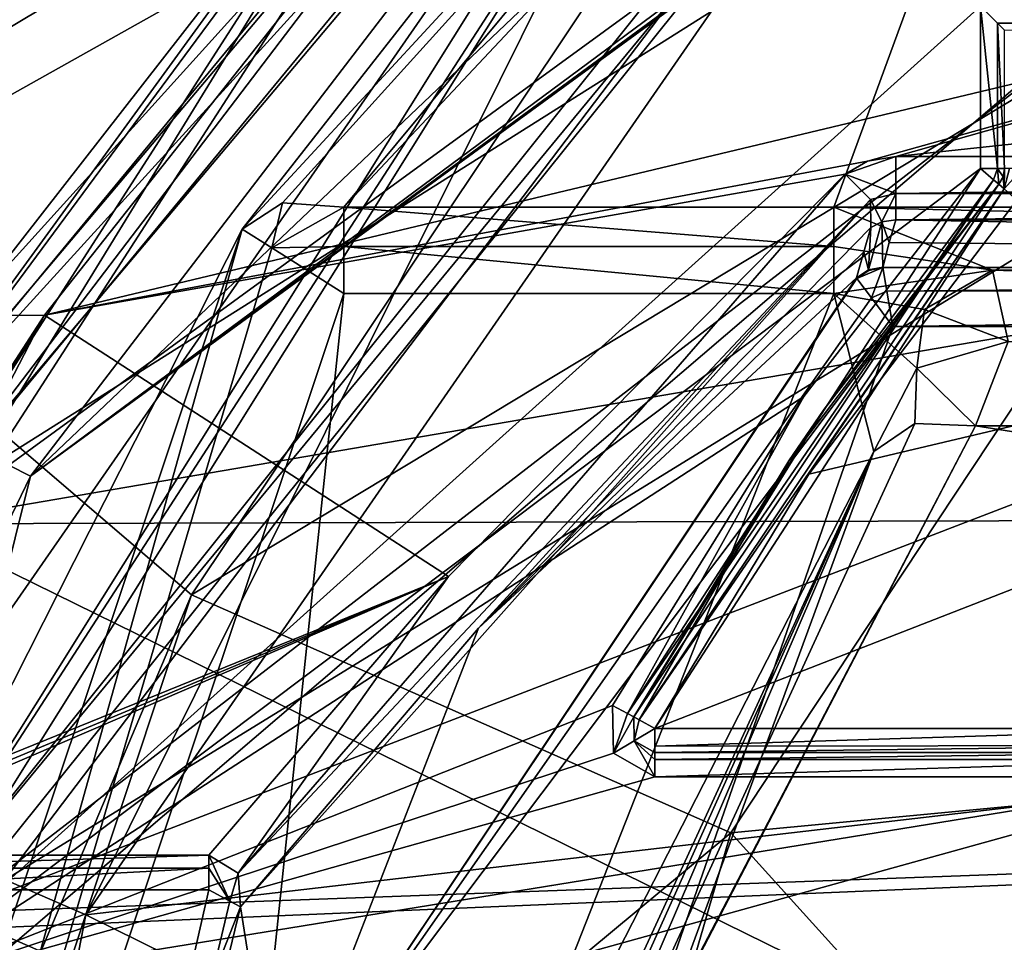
# Model space of a CAD drawing. Extents: x -250 to 250, y -832 to 754.
# Tile 498 of 656: x -159.09 to -155, y 665.96 to 669.79. Entities that reach past the tile are written whole.
import ezdxf

# ---------------------------------------------------------------- set-up
doc = ezdxf.new("R2010")
doc.units = 0
doc.header["$LTSCALE"] = 33.374815
for name, color, linetype in [('2066', 7, 'CONTINUOUS'), ('2067', 7, 'CONTINUOUS'), ('2068', 7, 'CONTINUOUS'), ('2070', 7, 'CONTINUOUS'), ('2071', 7, 'CONTINUOUS'), ('2086', 7, 'CONTINUOUS'), ('2089', 7, 'CONTINUOUS'), ('2941', 7, 'CONTINUOUS'), ('2948', 7, 'CONTINUOUS'), ('2949', 7, 'CONTINUOUS'), ('2950', 7, 'CONTINUOUS'), ('2952', 7, 'CONTINUOUS'), ('2954', 7, 'CONTINUOUS'), ('2955', 7, 'CONTINUOUS'), ('2956', 7, 'CONTINUOUS'), ('2959', 7, 'CONTINUOUS'), ('2960', 7, 'CONTINUOUS'), ('2962', 7, 'CONTINUOUS'), ('2963', 7, 'CONTINUOUS'), ('2975', 7, 'CONTINUOUS'), ('2987', 7, 'CONTINUOUS'), ('3003', 7, 'CONTINUOUS'), ('3005', 7, 'CONTINUOUS'), ('3012', 7, 'CONTINUOUS'), ('3014', 7, 'CONTINUOUS'), ('3017', 7, 'CONTINUOUS'), ('3021', 7, 'CONTINUOUS'), ('3022', 7, 'CONTINUOUS'), ('3026', 7, 'CONTINUOUS'), ('3029', 7, 'CONTINUOUS'), ('3034', 7, 'CONTINUOUS'), ('3035', 7, 'CONTINUOUS'), ('4081', 7, 'CONTINUOUS'), ('4083', 7, 'CONTINUOUS'), ('4084', 7, 'CONTINUOUS'), ('4092', 7, 'CONTINUOUS'), ('4093', 7, 'CONTINUOUS'), ('4100', 7, 'CONTINUOUS'), ('4101', 7, 'CONTINUOUS'), ('4102', 7, 'CONTINUOUS'), ('4111', 7, 'CONTINUOUS'), ('4115', 7, 'CONTINUOUS'), ('4116', 7, 'CONTINUOUS'), ('4117', 7, 'CONTINUOUS'), ('4135', 7, 'CONTINUOUS'), ('4136', 7, 'CONTINUOUS'), ('4137', 7, 'CONTINUOUS'), ('4212', 7, 'CONTINUOUS'), ('4213', 7, 'CONTINUOUS'), ('4216', 7, 'CONTINUOUS'), ('4217', 7, 'CONTINUOUS'), ('4218', 7, 'CONTINUOUS'), ('4219', 7, 'CONTINUOUS'), ('4267', 7, 'CONTINUOUS'), ('4268', 7, 'CONTINUOUS'), ('4269', 7, 'CONTINUOUS'), ('4270', 7, 'CONTINUOUS'), ('4271', 7, 'CONTINUOUS'), ('4272', 7, 'CONTINUOUS'), ('4290', 7, 'CONTINUOUS'), ('4478', 7, 'CONTINUOUS'), ('4479', 7, 'CONTINUOUS'), ('4481', 7, 'CONTINUOUS'), ('4482', 7, 'CONTINUOUS'), ('4484', 7, 'CONTINUOUS'), ('4500', 7, 'CONTINUOUS'), ('4502', 7, 'CONTINUOUS'), ('4503', 7, 'CONTINUOUS')]:
    doc.layers.add(name, color=color, linetype=linetype)

msp = doc.modelspace()

# ---------------------------------------------------------------- linework, layer by layer
at = {"layer": '2066', "color": 7, "linetype": 'CONTINUOUS'}
for points in [[(-156.5124, 676.0822, 68.65), (-161.6699, 669.534, 68.65), (-155.2929, 675.1846, 68.65), (-156.5124, 676.0822, 68.65)], [(-155.2929, 675.1846, 68.65), (-161.6699, 669.534, 68.65), (-160.3091, 669.0591, 68.65), (-155.2929, 675.1846, 68.65)]]:
    msp.add_3dface(points, dxfattribs=at)
at = {"layer": '2067', "color": 7, "linetype": 'CONTINUOUS'}
for points in [[(-161.2533, 668.2889, 15.65), (-156.7685, 674.713, 15.65), (-150, 674.6, 15.65), (-161.2533, 668.2889, 15.65)], [(-161.2533, 668.2889, 15.65), (-150, 674.6, 15.65), (-159.1344, 667.944, 15.65), (-161.2533, 668.2889, 15.65)]]:
    msp.add_3dface(points, dxfattribs=at)
at = {"layer": '2068', "color": 7, "linetype": 'CONTINUOUS'}
msp.add_3dface([(-161.76, 669.5774, 68.55), (-156.5779, 676.1604, 68.55), (-160.0578, 672.4869, 16.65), (-161.76, 669.5774, 68.55)], dxfattribs=at)
at = {"layer": '2070', "color": 7, "linetype": 'CONTINUOUS'}
for points in [[(-158.8156, 666.0761, 64.65), (-155.1661, 671.3475, 64.65), (-150.0001, 667.1, 64.65), (-158.8156, 666.0761, 64.65)], [(-155.1661, 671.3475, 64.65), (-144.6107, 671.1437, 64.65), (-150.0001, 667.1, 64.65), (-155.1661, 671.3475, 64.65)], [(-153.6, 663.5, 64.65), (-158.8156, 666.0761, 64.65), (-150.0001, 667.1, 64.65), (-153.6, 663.5, 64.65)], [(-160.7493, 656.1441, 64.65), (-158.8156, 666.0761, 64.65), (-153.6, 663.5, 64.65), (-160.7493, 656.1441, 64.65)]]:
    msp.add_3dface(points, dxfattribs=at)
at = {"layer": '2071', "color": 7, "linetype": 'CONTINUOUS'}
for points in [[(-159.0454, 667.8983, 15.75), (-150, 674.5, 15.75), (-152.5672, 674.0591, 30.15), (-159.0454, 667.8983, 15.75)], [(-155.8299, 672.0952, 63.65), (-159.0454, 667.8983, 15.75), (-152.5672, 674.0591, 30.15), (-155.8299, 672.0952, 63.65)], [(-159.7325, 666.4753, 63.65), (-159.0454, 667.8983, 15.75), (-155.8299, 672.0952, 63.65), (-159.7325, 666.4753, 63.65)], [(-161.738, 657.0761, 15.75), (-159.0454, 667.8983, 15.75), (-159.7325, 666.4753, 63.65), (-161.738, 657.0761, 15.75)]]:
    msp.add_3dface(points, dxfattribs=at)
at = {"layer": '2086', "color": 7, "linetype": 'CONTINUOUS'}
msp.add_3dface([(-156.7685, 674.713, 15.65), (-161.2533, 668.2889, 15.65), (-160.0578, 672.4869, 16.65), (-156.7685, 674.713, 15.65)], dxfattribs=at)
at = {"layer": '2089', "color": 7, "linetype": 'CONTINUOUS'}
for points in [[(-158.8156, 666.0761, 64.65), (-159.7325, 666.4753, 63.65), (-155.8299, 672.0952, 63.65), (-158.8156, 666.0761, 64.65)], [(-155.1661, 671.3475, 64.65), (-158.8156, 666.0761, 64.65), (-155.8299, 672.0952, 63.65), (-155.1661, 671.3475, 64.65)], [(-158.8156, 666.0761, 64.65), (-160.7493, 656.1441, 64.65), (-159.7325, 666.4753, 63.65), (-158.8156, 666.0761, 64.65)]]:
    msp.add_3dface(points, dxfattribs=at)
at = {"layer": '2941', "color": 7, "linetype": 'CONTINUOUS'}
for points in [[(-161.6699, 669.534, 68.65), (-156.5779, 676.1604, 68.55), (-161.76, 669.5774, 68.55), (-161.6699, 669.534, 68.65)], [(-161.6699, 669.534, 68.65), (-156.5124, 676.0822, 68.65), (-156.5779, 676.1604, 68.55), (-161.6699, 669.534, 68.65)]]:
    msp.add_3dface(points, dxfattribs=at)
at = {"layer": '2948', "color": 7, "linetype": 'CONTINUOUS'}
for points in [[(-159.1344, 667.944, 15.65), (-150, 674.6, 15.65), (-159.0454, 667.8983, 15.75), (-159.1344, 667.944, 15.65)], [(-159.0454, 667.8983, 15.75), (-150, 674.6, 15.65), (-150, 674.5293, 15.6793), (-159.0454, 667.8983, 15.75)], [(-150, 674.5, 15.75), (-159.0454, 667.8983, 15.75), (-150, 674.5293, 15.6793), (-150, 674.5, 15.75)], [(-159.1344, 667.944, 15.65), (-159.0454, 667.8983, 15.75), (-161.738, 657.0761, 15.75), (-159.1344, 667.944, 15.65)]]:
    msp.add_3dface(points, dxfattribs=at)
at = {"layer": '2949', "color": 7, "linetype": 'CONTINUOUS'}
for points in [[(-156.1371, 666.4175, 68.45), (-150, 667, 68.45), (-153.5562, 670.3134, 68.45), (-156.1371, 666.4175, 68.45)], [(-153.5, 663.5, 68.45), (-150, 667, 68.45), (-156.1371, 666.4175, 68.45), (-153.5, 663.5, 68.45)], [(-157.6045, 661.3714, 68.45), (-153.5, 663.5, 68.45), (-156.1371, 666.4175, 68.45), (-157.6045, 661.3714, 68.45)]]:
    msp.add_3dface(points, dxfattribs=at)
at = {"layer": '2950', "color": 7, "linetype": 'CONTINUOUS'}
for points in [[(-155.2929, 675.1846, 68.65), (-160.3091, 669.0591, 68.65), (-155.2569, 672.0734, 68.55), (-155.2929, 675.1846, 68.65)], [(-155.2569, 672.0734, 68.55), (-160.3091, 669.0591, 68.65), (-158.3767, 667.4046, 68.55), (-155.2569, 672.0734, 68.55)], [(-160.3091, 669.0591, 68.65), (-162.8571, 656.8026, 68.65), (-158.3767, 667.4046, 68.55), (-160.3091, 669.0591, 68.65)], [(-158.3767, 667.4046, 68.55), (-162.8571, 656.8026, 68.65), (-159.6757, 663.477, 68.55), (-158.3767, 667.4046, 68.55)]]:
    msp.add_3dface(points, dxfattribs=at)
at = {"layer": '2952', "color": 7, "linetype": 'CONTINUOUS'}
for points in [[(-153.5562, 670.3134, 68.45), (-155.2569, 672.0734, 68.55), (-158.3767, 667.4046, 68.55), (-153.5562, 670.3134, 68.45)], [(-156.1371, 666.4175, 68.45), (-153.5562, 670.3134, 68.45), (-158.3767, 667.4046, 68.55), (-156.1371, 666.4175, 68.45)], [(-156.1371, 666.4175, 68.45), (-158.3767, 667.4046, 68.55), (-159.6757, 663.477, 68.55), (-156.1371, 666.4175, 68.45)], [(-157.6045, 661.3714, 68.45), (-156.1371, 666.4175, 68.45), (-159.6757, 663.477, 68.55), (-157.6045, 661.3714, 68.45)]]:
    msp.add_3dface(points, dxfattribs=at)
at = {"layer": '2954', "color": 7, "linetype": 'CONTINUOUS'}
for points in [[(-159.5346, 667.6995, -13.35), (-155.583, 672.4895, -13.35), (-150, 669.3336, -13.35), (-159.5346, 667.6995, -13.35)], [(-150, 669.3336, -13.35), (-155.583, 672.4895, -13.35), (-151.9164, 671.2504, -13.35), (-150, 669.3336, -13.35)], [(-140.4942, 667.7523, -13.35), (-159.5346, 667.6995, -13.35), (-150, 669.3336, -13.35), (-140.4942, 667.7523, -13.35)], [(-159.5346, 667.6995, -13.35), (-140.4942, 667.7523, -13.35), (-150, 663.0114, -13.35), (-159.5346, 667.6995, -13.35)], [(-162.2387, 657.0014, -13.35), (-159.5346, 667.6995, -13.35), (-150, 663.0114, -13.35), (-162.2387, 657.0014, -13.35)]]:
    msp.add_3dface(points, dxfattribs=at)
at = {"layer": '2955', "color": 7, "linetype": 'CONTINUOUS'}
msp.add_3dface([(-158.3051, 666.1795, -0.85), (-160.0014, 666.1795, -0.85), (-160.6238, 656.0181, -0.85), (-158.3051, 666.1795, -0.85)], dxfattribs=at)
at = {"layer": '2956', "color": 7, "linetype": 'CONTINUOUS'}
for points in [[(-155.7348, 672.6881, -13.1), (-159.7545, 667.8186, -13.1), (-156.9086, 671.6677, -9.1444), (-155.7348, 672.6881, -13.1)], [(-156.9086, 671.6677, -9.1444), (-159.7545, 667.8186, -13.1), (-159.3284, 668.5643, -6.0913), (-156.9086, 671.6677, -9.1444)]]:
    msp.add_3dface(points, dxfattribs=at)
at = {"layer": '2959', "color": 7, "linetype": 'CONTINUOUS'}
for points in [[(-156.6276, 671.5491, -8.6967), (-158.9874, 668.5661, -5.5994), (-151.2713, 670.4105, -7.7171), (-156.6276, 671.5491, -8.6967)], [(-158.9874, 668.5661, -5.5994), (-155.5688, 669.2058, -6.4277), (-151.2713, 670.4105, -7.7171), (-158.9874, 668.5661, -5.5994)], [(-155.5688, 669.2058, -6.4277), (-155.4521, 669.2257, -6.4516), (-151.2713, 670.4105, -7.7171), (-155.5688, 669.2058, -6.4277)], [(-155.4521, 669.2257, -6.4516), (-150, 669.8074, -7.1096), (-151.2713, 670.4105, -7.7171), (-155.4521, 669.2257, -6.4516)], [(-155.4521, 669.2257, -6.4516), (-144.5479, 669.2257, -6.4516), (-150, 669.8074, -7.1096), (-155.4521, 669.2257, -6.4516)], [(-155.5688, 669.2058, -6.4277), (-158.9874, 668.5661, -5.5994), (-155.6621, 669.1517, -6.3621), (-155.5688, 669.2058, -6.4277)], [(-155.6621, 669.1517, -6.3621), (-158.9874, 668.5661, -5.5994), (-157.3086, 667.4813, -3.8458), (-155.6621, 669.1517, -6.3621)], [(-158.9874, 668.5661, -5.5994), (-160.1438, 666.3312, -0.985), (-157.3086, 667.4813, -3.8458), (-158.9874, 668.5661, -5.5994)], [(-157.3086, 667.4813, -3.8458), (-160.1438, 666.3312, -0.985), (-160.0721, 666.3255, -0.965), (-157.3086, 667.4813, -3.8458)], [(-160.0015, 666.3237, -0.9589), (-157.3086, 667.4813, -3.8458), (-160.0721, 666.3255, -0.965), (-160.0015, 666.3237, -0.9589)], [(-158.3051, 666.3237, -0.9589), (-157.3086, 667.4813, -3.8458), (-160.0015, 666.3237, -0.9589), (-158.3051, 666.3237, -0.9589)]]:
    msp.add_3dface(points, dxfattribs=at)
at = {"layer": '2960', "color": 7, "linetype": 'CONTINUOUS'}
for points in [[(-144.5371, 668.5187, -7.85), (-155.4635, 668.5187, -7.85), (-159.6438, 656.4951, -7.85), (-144.5371, 668.5187, -7.85)], [(-144.5371, 668.5187, -7.85), (-159.6438, 656.4951, -7.85), (-150, 659.55, -7.85), (-144.5371, 668.5187, -7.85)]]:
    msp.add_3dface(points, dxfattribs=at)
at = {"layer": '2962', "color": 7, "linetype": 'CONTINUOUS'}
for points in [[(-155.4521, 668.9627, -6.5216), (-155.4787, 668.8677, -7.0602), (-144.4941, 668.7649, -7.6434), (-155.4521, 668.9627, -6.5216)], [(-144.5479, 668.9627, -6.5216), (-155.4521, 668.9627, -6.5216), (-144.4941, 668.7649, -7.6434), (-144.5479, 668.9627, -6.5216)], [(-155.5061, 668.7664, -7.6347), (-155.5059, 668.7649, -7.6434), (-155.4787, 668.8677, -7.0602), (-155.5061, 668.7664, -7.6347)], [(-155.4787, 668.8677, -7.0602), (-155.5059, 668.7649, -7.6434), (-144.4941, 668.7649, -7.6434), (-155.4787, 668.8677, -7.0602)]]:
    msp.add_3dface(points, dxfattribs=at)
at = {"layer": '2963', "color": 7, "linetype": 'CONTINUOUS'}
for points in [[(-155.5555, 668.9311, -6.4442), (-157.1845, 667.2664, -3.9023), (-155.5846, 668.8298, -7.0132), (-155.5555, 668.9311, -6.4442)], [(-155.5846, 668.8298, -7.0132), (-157.1845, 667.2664, -3.9023), (-155.6145, 668.7215, -7.6218), (-155.5846, 668.8298, -7.0132)], [(-155.6145, 668.7215, -7.6218), (-157.1845, 667.2664, -3.9023), (-158.0185, 665.1246, -7.6218), (-155.6145, 668.7215, -7.6218)], [(-157.1845, 667.2664, -3.9023), (-158.1733, 666.1091, -0.9869), (-158.0185, 665.1246, -7.6218), (-157.1845, 667.2664, -3.9023)], [(-158.1733, 666.1091, -0.9869), (-159.6845, 662.2626, -0.9869), (-158.0185, 665.1246, -7.6218), (-158.1733, 666.1091, -0.9869)]]:
    msp.add_3dface(points, dxfattribs=at)
at = {"layer": '2975', "color": 7, "linetype": 'CONTINUOUS'}
for points in [[(-156.9086, 671.6677, -9.1444), (-159.3284, 668.5643, -6.0913), (-156.6276, 671.5491, -8.6967), (-156.9086, 671.6677, -9.1444)], [(-159.3284, 668.5643, -6.0913), (-158.9874, 668.5661, -5.5994), (-156.6276, 671.5491, -8.6967), (-159.3284, 668.5643, -6.0913)], [(-159.3284, 668.5643, -6.0913), (-160.5752, 666.1134, -1.35), (-158.9874, 668.5661, -5.5994), (-159.3284, 668.5643, -6.0913)], [(-158.9874, 668.5661, -5.5994), (-160.5752, 666.1134, -1.35), (-160.3869, 666.2951, -1.1112), (-158.9874, 668.5661, -5.5994)], [(-160.1438, 666.3312, -0.985), (-158.9874, 668.5661, -5.5994), (-160.3869, 666.2951, -1.1112), (-160.1438, 666.3312, -0.985)]]:
    msp.add_3dface(points, dxfattribs=at)
at = {"layer": '2987', "color": 7, "linetype": 'CONTINUOUS'}
for points in [[(-159.5346, 667.6995, -13.35), (-159.7545, 667.8186, -13.1), (-155.7348, 672.6881, -13.1), (-159.5346, 667.6995, -13.35)], [(-155.583, 672.4895, -13.35), (-159.5346, 667.6995, -13.35), (-155.7348, 672.6881, -13.1), (-155.583, 672.4895, -13.35)]]:
    msp.add_3dface(points, dxfattribs=at)
at = {"layer": '3003', "color": 7, "linetype": 'CONTINUOUS'}
for points in [[(-144.5479, 669.2257, -6.4516), (-155.4521, 669.2257, -6.4516), (-155.4521, 669.0719, -6.4026), (-144.5479, 669.2257, -6.4516)], [(-144.5479, 669.0719, -6.4026), (-144.5479, 669.2257, -6.4516), (-155.4521, 669.0719, -6.4026), (-144.5479, 669.0719, -6.4026)], [(-155.4521, 668.9627, -6.5216), (-144.5479, 668.9627, -6.5216), (-144.5479, 669.0719, -6.4026), (-155.4521, 668.9627, -6.5216)], [(-155.4521, 668.9627, -6.5216), (-144.5479, 669.0719, -6.4026), (-155.4521, 669.0719, -6.4026), (-155.4521, 668.9627, -6.5216)]]:
    msp.add_3dface(points, dxfattribs=at)
at = {"layer": '3005', "color": 7, "linetype": 'CONTINUOUS'}
for points in [[(-155.5555, 668.9311, -6.4442), (-155.5846, 668.8298, -7.0132), (-155.565, 668.755, -7.63), (-155.5555, 668.9311, -6.4442)], [(-155.5555, 668.9311, -6.4442), (-155.565, 668.755, -7.63), (-155.5101, 668.954, -6.5023), (-155.5555, 668.9311, -6.4442)], [(-155.565, 668.755, -7.63), (-155.5061, 668.7664, -7.6347), (-155.5101, 668.954, -6.5023), (-155.565, 668.755, -7.63)], [(-155.4787, 668.8677, -7.0602), (-155.4521, 668.9627, -6.5216), (-155.5101, 668.954, -6.5023), (-155.4787, 668.8677, -7.0602)], [(-155.5061, 668.7664, -7.6347), (-155.4787, 668.8677, -7.0602), (-155.5101, 668.954, -6.5023), (-155.5061, 668.7664, -7.6347)], [(-155.5846, 668.8298, -7.0132), (-155.6145, 668.7215, -7.6218), (-155.565, 668.755, -7.63), (-155.5846, 668.8298, -7.0132)]]:
    msp.add_3dface(points, dxfattribs=at)
at = {"layer": '3012', "color": 7, "linetype": 'CONTINUOUS'}
for points in [[(-155.6621, 669.1517, -6.3621), (-157.3086, 667.4813, -3.8458), (-158.182, 666.2488, -0.9494), (-155.6621, 669.1517, -6.3621)], [(-155.5571, 669.0469, -6.3507), (-155.6621, 669.1517, -6.3621), (-158.182, 666.2488, -0.9494), (-155.5571, 669.0469, -6.3507)], [(-158.1733, 666.1091, -0.9869), (-155.5571, 669.0469, -6.3507), (-158.182, 666.2488, -0.9494), (-158.1733, 666.1091, -0.9869)], [(-158.1733, 666.1091, -0.9869), (-157.1845, 667.2664, -3.9023), (-155.5571, 669.0469, -6.3507), (-158.1733, 666.1091, -0.9869)], [(-157.1845, 667.2664, -3.9023), (-155.5555, 668.9311, -6.4442), (-155.5571, 669.0469, -6.3507), (-157.1845, 667.2664, -3.9023)], [(-157.3086, 667.4813, -3.8458), (-158.3051, 666.3237, -0.9589), (-158.182, 666.2488, -0.9494), (-157.3086, 667.4813, -3.8458)]]:
    msp.add_3dface(points, dxfattribs=at)
at = {"layer": '3014', "color": 7, "linetype": 'CONTINUOUS'}
for points in [[(-155.4521, 669.2257, -6.4516), (-155.5688, 669.2058, -6.4277), (-155.6621, 669.1517, -6.3621), (-155.4521, 669.2257, -6.4516)], [(-155.4521, 669.2257, -6.4516), (-155.6621, 669.1517, -6.3621), (-155.4521, 669.0719, -6.4026), (-155.4521, 669.2257, -6.4516)], [(-155.4521, 669.0719, -6.4026), (-155.6621, 669.1517, -6.3621), (-155.5571, 669.0469, -6.3507), (-155.4521, 669.0719, -6.4026)], [(-155.5101, 668.954, -6.5023), (-155.4521, 669.0719, -6.4026), (-155.5571, 669.0469, -6.3507), (-155.5101, 668.954, -6.5023)], [(-155.5101, 668.954, -6.5023), (-155.4521, 668.9627, -6.5216), (-155.4521, 669.0719, -6.4026), (-155.5101, 668.954, -6.5023)], [(-155.5555, 668.9311, -6.4442), (-155.5101, 668.954, -6.5023), (-155.5571, 669.0469, -6.3507), (-155.5555, 668.9311, -6.4442)]]:
    msp.add_3dface(points, dxfattribs=at)
at = {"layer": '3017', "color": 7, "linetype": 'CONTINUOUS'}
for points in [[(-158.3051, 666.3237, -0.9589), (-160.0015, 666.3237, -0.9589), (-160.0015, 666.2699, -0.8803), (-158.3051, 666.3237, -0.9589)], [(-158.3051, 666.2699, -0.8803), (-158.3051, 666.3237, -0.9589), (-160.0015, 666.2699, -0.8803), (-158.3051, 666.2699, -0.8803)], [(-160.0014, 666.1795, -0.85), (-158.3051, 666.2699, -0.8803), (-160.0015, 666.2699, -0.8803), (-160.0014, 666.1795, -0.85)], [(-160.0014, 666.1795, -0.85), (-158.3051, 666.1795, -0.85), (-158.3051, 666.2699, -0.8803), (-160.0014, 666.1795, -0.85)]]:
    msp.add_3dface(points, dxfattribs=at)
at = {"layer": '3021', "color": 7, "linetype": 'CONTINUOUS'}
for points in [[(-158.3051, 666.1795, -0.85), (-160.6238, 656.0181, -0.85), (-158.2169, 666.1324, -0.8881), (-158.3051, 666.1795, -0.85)], [(-160.6238, 656.0181, -0.85), (-158.1733, 666.1091, -0.9869), (-158.2169, 666.1324, -0.8881), (-160.6238, 656.0181, -0.85)], [(-160.6238, 656.0181, -0.85), (-159.6845, 662.2626, -0.9869), (-158.1733, 666.1091, -0.9869), (-160.6238, 656.0181, -0.85)]]:
    msp.add_3dface(points, dxfattribs=at)
at = {"layer": '3022', "color": 7, "linetype": 'CONTINUOUS'}
for points in [[(-158.3051, 666.3237, -0.9589), (-158.3051, 666.2699, -0.8803), (-158.2169, 666.1324, -0.8881), (-158.3051, 666.3237, -0.9589)], [(-158.182, 666.2488, -0.9494), (-158.3051, 666.3237, -0.9589), (-158.2169, 666.1324, -0.8881), (-158.182, 666.2488, -0.9494)], [(-158.3051, 666.2699, -0.8803), (-158.3051, 666.1795, -0.85), (-158.2169, 666.1324, -0.8881), (-158.3051, 666.2699, -0.8803)], [(-158.1733, 666.1091, -0.9869), (-158.182, 666.2488, -0.9494), (-158.2169, 666.1324, -0.8881), (-158.1733, 666.1091, -0.9869)]]:
    msp.add_3dface(points, dxfattribs=at)
at = {"layer": '3026', "color": 7, "linetype": 'CONTINUOUS'}
for points in [[(-155.6145, 668.7215, -7.6218), (-158.0185, 665.1246, -7.6218), (-155.614, 668.7203, -7.6327), (-155.6145, 668.7215, -7.6218)], [(-155.614, 668.7203, -7.6327), (-158.0185, 665.1246, -7.6218), (-155.6131, 668.7188, -7.6434), (-155.614, 668.7203, -7.6327)], [(-155.6131, 668.7188, -7.6434), (-158.0185, 665.1246, -7.6218), (-155.5532, 668.6384, -7.802), (-155.6131, 668.7188, -7.6434)], [(-158.0185, 665.1246, -7.6218), (-155.4635, 668.5187, -7.85), (-155.5532, 668.6384, -7.802), (-158.0185, 665.1246, -7.6218)], [(-155.4635, 668.5187, -7.85), (-158.0185, 665.1246, -7.6218), (-159.6438, 656.4951, -7.85), (-155.4635, 668.5187, -7.85)]]:
    msp.add_3dface(points, dxfattribs=at)
at = {"layer": '3029', "color": 7, "linetype": 'CONTINUOUS'}
for points in [[(-144.4941, 668.7649, -7.6434), (-155.5059, 668.7649, -7.6434), (-155.4889, 668.6661, -7.802), (-144.4941, 668.7649, -7.6434)], [(-144.4941, 668.7649, -7.6434), (-155.4889, 668.6661, -7.802), (-144.5093, 668.6765, -7.7939), (-144.4941, 668.7649, -7.6434)], [(-155.4889, 668.6661, -7.802), (-155.4635, 668.5187, -7.85), (-144.5093, 668.6765, -7.7939), (-155.4889, 668.6661, -7.802)], [(-155.4635, 668.5187, -7.85), (-144.5371, 668.5187, -7.85), (-144.5093, 668.6765, -7.7939), (-155.4635, 668.5187, -7.85)]]:
    msp.add_3dface(points, dxfattribs=at)
at = {"layer": '3034', "color": 7, "linetype": 'CONTINUOUS'}
for points in [[(-155.5059, 668.7649, -7.6434), (-155.6131, 668.7188, -7.6434), (-155.5532, 668.6384, -7.802), (-155.5059, 668.7649, -7.6434)], [(-155.6131, 668.7188, -7.6434), (-155.5059, 668.7649, -7.6434), (-155.5641, 668.7525, -7.6456), (-155.6131, 668.7188, -7.6434)], [(-155.4889, 668.6661, -7.802), (-155.5059, 668.7649, -7.6434), (-155.5532, 668.6384, -7.802), (-155.4889, 668.6661, -7.802)], [(-155.4635, 668.5187, -7.85), (-155.4889, 668.6661, -7.802), (-155.5532, 668.6384, -7.802), (-155.4635, 668.5187, -7.85)]]:
    msp.add_3dface(points, dxfattribs=at)
at = {"layer": '3035', "color": 7, "linetype": 'CONTINUOUS'}
for points in [[(-155.5059, 668.7649, -7.6434), (-155.5061, 668.7664, -7.6347), (-155.565, 668.755, -7.63), (-155.5059, 668.7649, -7.6434)], [(-155.565, 668.755, -7.63), (-155.6145, 668.7215, -7.6218), (-155.614, 668.7203, -7.6327), (-155.565, 668.755, -7.63)], [(-155.565, 668.755, -7.63), (-155.614, 668.7203, -7.6327), (-155.6131, 668.7188, -7.6434), (-155.565, 668.755, -7.63)], [(-155.565, 668.755, -7.63), (-155.6131, 668.7188, -7.6434), (-155.5641, 668.7525, -7.6456), (-155.565, 668.755, -7.63)], [(-155.5059, 668.7649, -7.6434), (-155.565, 668.755, -7.63), (-155.5641, 668.7525, -7.6456), (-155.5059, 668.7649, -7.6434)]]:
    msp.add_3dface(points, dxfattribs=at)
at = {"layer": '4081', "color": 7, "linetype": 'CONTINUOUS'}
for points in [[(-159.6618, 665.7466, 58.15), (-155.1, 669.85, 58.15), (-156.2125, 671.2552, 58.15), (-159.6618, 665.7466, 58.15)], [(-155.1, 669.1752, 58.15), (-155.1, 669.85, 58.15), (-159.6618, 665.7466, 58.15), (-155.1, 669.1752, 58.15)], [(-155.8337, 668.229, 58.15), (-155.1, 669.1752, 58.15), (-159.6618, 665.7466, 58.15), (-155.8337, 668.229, 58.15)], [(-156.6278, 666.9462, 58.15), (-155.8337, 668.229, 58.15), (-159.6618, 665.7466, 58.15), (-156.6278, 666.9462, 58.15)], [(-156.6243, 666.748, 58.15), (-156.6278, 666.9462, 58.15), (-159.6618, 665.7466, 58.15), (-156.6243, 666.748, 58.15)], [(-156.4525, 666.65, 58.15), (-156.6243, 666.748, 58.15), (-159.6618, 665.7466, 58.15), (-156.4525, 666.65, 58.15)], [(-154.1, 666.65, 58.15), (-156.4525, 666.65, 58.15), (-159.6618, 665.7466, 58.15), (-154.1, 666.65, 58.15)], [(-156.9852, 665.85, 58.15), (-154.1, 666.65, 58.15), (-159.6618, 665.7466, 58.15), (-156.9852, 665.85, 58.15)], [(-154.1, 665.85, 58.15), (-154.1, 666.65, 58.15), (-156.9852, 665.85, 58.15), (-154.1, 665.85, 58.15)]]:
    msp.add_3dface(points, dxfattribs=at)
at = {"layer": '4083', "color": 7, "linetype": 'CONTINUOUS'}
for points in [[(-158.166, 668.924, 7.15), (-156.2831, 671.326, 58.05), (-154.6956, 672.6811, 10.2868), (-158.166, 668.924, 7.15)], [(-159.7537, 665.7858, 58.05), (-156.2831, 671.326, 58.05), (-158.166, 668.924, 7.15), (-159.7537, 665.7858, 58.05)], [(-161.3095, 659.5125, 7.15), (-159.7537, 665.7858, 58.05), (-158.166, 668.924, 7.15), (-161.3095, 659.5125, 7.15)]]:
    msp.add_3dface(points, dxfattribs=at)
at = {"layer": '4084', "color": 7, "linetype": 'CONTINUOUS'}
for points in [[(-154.1, 666.85, 11.15), (-150.55, 669.15, 11.15), (-156.4525, 666.85, 11.15), (-154.1, 666.85, 11.15)], [(-156.4525, 666.85, 11.15), (-150.55, 669.15, 11.15), (-155.8125, 667.9058, 11.15), (-156.4525, 666.85, 11.15)], [(-150.55, 669.15, 11.15), (-154.9486, 669.0445, 11.15), (-155.8125, 667.9058, 11.15), (-150.55, 669.15, 11.15)]]:
    msp.add_3dface(points, dxfattribs=at)
at = {"layer": '4092', "color": 7, "linetype": 'CONTINUOUS'}
for points in [[(-155.8956, 667.9614, 11.25), (-155.0243, 669.1099, 11.25), (-155.7517, 668.1717, 58.05), (-155.8956, 667.9614, 11.25)], [(-155.0243, 669.1099, 11.25), (-155.0243, 669.1099, 58.05), (-155.7517, 668.1717, 58.05), (-155.0243, 669.1099, 11.25)], [(-156.5401, 666.8981, 58.05), (-155.8956, 667.9614, 11.25), (-155.7517, 668.1717, 58.05), (-156.5401, 666.8981, 58.05)], [(-156.5401, 666.8981, 11.25), (-155.8956, 667.9614, 11.25), (-156.5401, 666.8981, 58.05), (-156.5401, 666.8981, 11.25)]]:
    msp.add_3dface(points, dxfattribs=at)
at = {"layer": '4093', "color": 7, "linetype": 'CONTINUOUS'}
for points in [[(-156.4525, 666.75, 11.25), (-156.4525, 666.75, 58.05), (-154.1, 666.75, 11.25), (-156.4525, 666.75, 11.25)], [(-154.1, 666.75, 11.25), (-156.4525, 666.75, 58.05), (-154.1, 666.75, 58.05), (-154.1, 666.75, 11.25)]]:
    msp.add_3dface(points, dxfattribs=at)
at = {"layer": '4100', "color": 7, "linetype": 'CONTINUOUS'}
for points in [[(-157.7436, 669.0153, 6.8018), (-154.4044, 672.5688, 9.8856), (-155.7084, 669.0153, 6.8018), (-157.7436, 669.0153, 6.8018)], [(-155.7084, 669.0153, 6.8018), (-154.4044, 672.5688, 9.8856), (-144.2916, 669.0153, 6.8018), (-155.7084, 669.0153, 6.8018)], [(-155.0498, 668.753, 6.5278), (-155.7084, 669.0153, 6.8018), (-144.9442, 668.7619, 6.5372), (-155.0498, 668.753, 6.5278)], [(-144.9442, 668.7619, 6.5372), (-155.7084, 669.0153, 6.8018), (-144.2916, 669.0153, 6.8018), (-144.9442, 668.7619, 6.5372)], [(-145.0143, 668.4533, 6.2051), (-155.0498, 668.753, 6.5278), (-144.9442, 668.7619, 6.5372), (-145.0143, 668.4533, 6.2051)], [(-154.9851, 668.4567, 6.2089), (-155.0498, 668.753, 6.5278), (-145.0143, 668.4533, 6.2051), (-154.9851, 668.4567, 6.2089)], [(-155.1213, 668.1075, 5.8196), (-154.9851, 668.4567, 6.2089), (-144.8786, 668.1075, 5.8196), (-155.1213, 668.1075, 5.8196)], [(-156.348, 665.7526, 2.7288), (-155.1213, 668.1075, 5.8196), (-143.912, 666.3442, 3.5946), (-156.348, 665.7526, 2.7288)], [(-143.912, 666.3442, 3.5946), (-155.1213, 668.1075, 5.8196), (-144.8786, 668.1075, 5.8196), (-143.912, 666.3442, 3.5946)], [(-143.0674, 664.1425, -0.0732), (-156.348, 665.7526, 2.7288), (-143.912, 666.3442, 3.5946), (-143.0674, 664.1425, -0.0732)]]:
    msp.add_3dface(points, dxfattribs=at)
at = {"layer": '4101', "color": 7, "linetype": 'CONTINUOUS'}
for points in [[(-160.8134, 659.4539, 6.65), (-157.7436, 668.6565, 6.65), (-158.4847, 661.614, 6.65), (-160.8134, 659.4539, 6.65)], [(-158.4847, 661.614, 6.65), (-157.7436, 668.6565, 6.65), (-155.7084, 668.6565, 6.65), (-158.4847, 661.614, 6.65)]]:
    msp.add_3dface(points, dxfattribs=at)
at = {"layer": '4102', "color": 7, "linetype": 'CONTINUOUS'}
msp.add_3dface([(-155.5429, 668.0009, 6.15), (-156.8107, 665.5239, 3.003), (-158.068, 661.1283, 6.15), (-155.5429, 668.0009, 6.15)], dxfattribs=at)
at = {"layer": '4111', "color": 7, "linetype": 'CONTINUOUS'}
for points in [[(-158.4847, 661.614, 6.65), (-155.7084, 668.6565, 6.65), (-155.5429, 668.0009, 6.15), (-158.4847, 661.614, 6.65)], [(-155.5429, 668.0009, 6.15), (-155.7084, 668.6565, 6.65), (-155.3645, 668.3461, 6.3481), (-155.5429, 668.0009, 6.15)], [(-155.3645, 668.3461, 6.3481), (-155.7084, 668.6565, 6.65), (-155.3326, 668.5895, 6.5105), (-155.3645, 668.3461, 6.3481)], [(-158.4847, 661.614, 6.65), (-155.5429, 668.0009, 6.15), (-158.068, 661.1283, 6.15), (-158.4847, 661.614, 6.65)]]:
    msp.add_3dface(points, dxfattribs=at)
at = {"layer": '4115', "color": 7, "linetype": 'CONTINUOUS'}
for points in [[(-157.7436, 669.0153, 6.8018), (-155.7084, 669.0153, 6.8018), (-155.7084, 668.8513, 6.6895), (-157.7436, 669.0153, 6.8018)], [(-157.7436, 668.8513, 6.6895), (-157.7436, 669.0153, 6.8018), (-155.7084, 668.8513, 6.6895), (-157.7436, 668.8513, 6.6895)], [(-155.7084, 668.6565, 6.65), (-157.7436, 668.6565, 6.65), (-157.7436, 668.8513, 6.6895), (-155.7084, 668.6565, 6.65)], [(-155.7084, 668.6565, 6.65), (-157.7436, 668.8513, 6.6895), (-155.7084, 668.8513, 6.6895), (-155.7084, 668.6565, 6.65)]]:
    msp.add_3dface(points, dxfattribs=at)
at = {"layer": '4116', "color": 7, "linetype": 'CONTINUOUS'}
for points in [[(-155.7084, 669.0153, 6.8018), (-155.0498, 668.753, 6.5278), (-155.7084, 668.8513, 6.6895), (-155.7084, 669.0153, 6.8018)], [(-155.0498, 668.753, 6.5278), (-155.7084, 668.6565, 6.65), (-155.7084, 668.8513, 6.6895), (-155.0498, 668.753, 6.5278)], [(-155.7084, 668.6565, 6.65), (-155.0498, 668.753, 6.5278), (-155.3326, 668.5895, 6.5105), (-155.7084, 668.6565, 6.65)], [(-155.0498, 668.753, 6.5278), (-154.9851, 668.4567, 6.2089), (-155.3326, 668.5895, 6.5105), (-155.0498, 668.753, 6.5278)], [(-154.9851, 668.4567, 6.2089), (-155.3645, 668.3461, 6.3481), (-155.3326, 668.5895, 6.5105), (-154.9851, 668.4567, 6.2089)], [(-154.9851, 668.4567, 6.2089), (-155.1213, 668.1075, 5.8196), (-155.3645, 668.3461, 6.3481), (-154.9851, 668.4567, 6.2089)], [(-155.5429, 668.0009, 6.15), (-155.3645, 668.3461, 6.3481), (-155.373, 668.1166, 5.9528), (-155.5429, 668.0009, 6.15)], [(-155.3645, 668.3461, 6.3481), (-155.1213, 668.1075, 5.8196), (-155.373, 668.1166, 5.9528), (-155.3645, 668.3461, 6.3481)]]:
    msp.add_3dface(points, dxfattribs=at)
at = {"layer": '4117', "color": 7, "linetype": 'CONTINUOUS'}
for points in [[(-155.373, 668.1166, 5.9528), (-155.1213, 668.1075, 5.8196), (-157.2331, 664.0692, 0.0095), (-155.373, 668.1166, 5.9528)], [(-155.5429, 668.0009, 6.15), (-155.373, 668.1166, 5.9528), (-157.2331, 664.0692, 0.0095), (-155.5429, 668.0009, 6.15)], [(-155.1213, 668.1075, 5.8196), (-156.348, 665.7526, 2.7288), (-157.2331, 664.0692, 0.0095), (-155.1213, 668.1075, 5.8196)], [(-157.4105, 663.8423, 0.15), (-156.8107, 665.5239, 3.003), (-155.5429, 668.0009, 6.15), (-157.4105, 663.8423, 0.15)], [(-157.4105, 663.8423, 0.15), (-155.5429, 668.0009, 6.15), (-157.2331, 664.0692, 0.0095), (-157.4105, 663.8423, 0.15)]]:
    msp.add_3dface(points, dxfattribs=at)
at = {"layer": '4135', "color": 7, "linetype": 'CONTINUOUS'}
for points in [[(-161.3095, 659.5125, 7.15), (-158.166, 668.924, 7.15), (-160.8134, 659.4539, 6.65), (-161.3095, 659.5125, 7.15)], [(-160.8134, 659.4539, 6.65), (-158.166, 668.924, 7.15), (-158.0424, 668.8457, 6.7966), (-160.8134, 659.4539, 6.65)], [(-157.7436, 668.6565, 6.65), (-160.8134, 659.4539, 6.65), (-158.0424, 668.8457, 6.7966), (-157.7436, 668.6565, 6.65)]]:
    msp.add_3dface(points, dxfattribs=at)
at = {"layer": '4136', "color": 7, "linetype": 'CONTINUOUS'}
for points in [[(-158.166, 668.924, 7.15), (-157.9981, 669.0328, 6.9412), (-158.0424, 668.8457, 6.7966), (-158.166, 668.924, 7.15)], [(-157.9981, 669.0328, 6.9412), (-157.7436, 669.0153, 6.8018), (-158.0424, 668.8457, 6.7966), (-157.9981, 669.0328, 6.9412)], [(-157.7436, 669.0153, 6.8018), (-157.7436, 668.8513, 6.6895), (-158.0424, 668.8457, 6.7966), (-157.7436, 669.0153, 6.8018)], [(-157.7436, 668.8513, 6.6895), (-157.7436, 668.6565, 6.65), (-158.0424, 668.8457, 6.7966), (-157.7436, 668.8513, 6.6895)]]:
    msp.add_3dface(points, dxfattribs=at)
at = {"layer": '4137', "color": 7, "linetype": 'CONTINUOUS'}
for points in [[(-158.166, 668.924, 7.15), (-154.6956, 672.6811, 10.2868), (-157.9981, 669.0328, 6.9412), (-158.166, 668.924, 7.15)], [(-154.6956, 672.6811, 10.2868), (-157.7436, 669.0153, 6.8018), (-157.9981, 669.0328, 6.9412), (-154.6956, 672.6811, 10.2868)], [(-154.6956, 672.6811, 10.2868), (-154.4044, 672.5688, 9.8856), (-157.7436, 669.0153, 6.8018), (-154.6956, 672.6811, 10.2868)]]:
    msp.add_3dface(points, dxfattribs=at)
at = {"layer": '4212', "color": 7, "linetype": 'CONTINUOUS'}
for points in [[(-156.5401, 666.8981, 11.25), (-156.5401, 666.8981, 58.05), (-156.5385, 666.7991, 58.05), (-156.5401, 666.8981, 11.25)], [(-156.5385, 666.7991, 11.25), (-156.5401, 666.8981, 11.25), (-156.5385, 666.7991, 58.05), (-156.5385, 666.7991, 11.25)], [(-156.4525, 666.75, 58.05), (-156.4525, 666.75, 11.25), (-156.5385, 666.7991, 11.25), (-156.4525, 666.75, 58.05)], [(-156.4525, 666.75, 58.05), (-156.5385, 666.7991, 11.25), (-156.5385, 666.7991, 58.05), (-156.4525, 666.75, 58.05)]]:
    msp.add_3dface(points, dxfattribs=at)
at = {"layer": '4213', "color": 7, "linetype": 'CONTINUOUS'}
for points in [[(-155, 669.1752, 11.25), (-155, 669.1752, 58.05), (-155.0063, 669.1404, 58.05), (-155, 669.1752, 11.25)], [(-155.0063, 669.1404, 11.25), (-155, 669.1752, 11.25), (-155.0063, 669.1404, 58.05), (-155.0063, 669.1404, 11.25)], [(-155.0243, 669.1099, 58.05), (-155.0243, 669.1099, 11.25), (-155.0063, 669.1404, 11.25), (-155.0243, 669.1099, 58.05)], [(-155.0243, 669.1099, 58.05), (-155.0063, 669.1404, 11.25), (-155.0063, 669.1404, 58.05), (-155.0243, 669.1099, 58.05)]]:
    msp.add_3dface(points, dxfattribs=at)
at = {"layer": '4216', "color": 7, "linetype": 'CONTINUOUS'}
for points in [[(-155, 669.1752, 11.25), (-155.0063, 669.1404, 11.25), (-155.0021, 669.0907, 11.1793), (-155, 669.1752, 11.25)], [(-154.9486, 669.0445, 11.15), (-154.9252, 669.1752, 11.1532), (-155.0021, 669.0907, 11.1793), (-154.9486, 669.0445, 11.15)], [(-154.9791, 669.1752, 11.1888), (-155, 669.1752, 11.25), (-155.0021, 669.0907, 11.1793), (-154.9791, 669.1752, 11.1888)], [(-154.9252, 669.1752, 11.1532), (-154.9791, 669.1752, 11.1888), (-155.0021, 669.0907, 11.1793), (-154.9252, 669.1752, 11.1532)], [(-155.0063, 669.1404, 11.25), (-155.0243, 669.1099, 11.25), (-155.0021, 669.0907, 11.1793), (-155.0063, 669.1404, 11.25)]]:
    msp.add_3dface(points, dxfattribs=at)
at = {"layer": '4217', "color": 7, "linetype": 'CONTINUOUS'}
for points in [[(-155.0243, 669.1099, 11.25), (-155.8956, 667.9614, 11.25), (-156.5169, 666.8854, 11.1822), (-155.0243, 669.1099, 11.25)], [(-155.0021, 669.0907, 11.1793), (-155.0243, 669.1099, 11.25), (-156.5169, 666.8854, 11.1822), (-155.0021, 669.0907, 11.1793)], [(-156.4525, 666.85, 11.15), (-155.0021, 669.0907, 11.1793), (-156.5169, 666.8854, 11.1822), (-156.4525, 666.85, 11.15)], [(-156.4525, 666.85, 11.15), (-155.8125, 667.9058, 11.15), (-155.0021, 669.0907, 11.1793), (-156.4525, 666.85, 11.15)], [(-155.8125, 667.9058, 11.15), (-154.9486, 669.0445, 11.15), (-155.0021, 669.0907, 11.1793), (-155.8125, 667.9058, 11.15)], [(-155.8956, 667.9614, 11.25), (-156.5401, 666.8981, 11.25), (-156.5169, 666.8854, 11.1822), (-155.8956, 667.9614, 11.25)]]:
    msp.add_3dface(points, dxfattribs=at)
at = {"layer": '4218', "color": 7, "linetype": 'CONTINUOUS'}
for points in [[(-156.5401, 666.8981, 11.25), (-156.5385, 666.7991, 11.25), (-156.5169, 666.8854, 11.1822), (-156.5401, 666.8981, 11.25)], [(-156.5385, 666.7991, 11.25), (-156.4525, 666.85, 11.15), (-156.5169, 666.8854, 11.1822), (-156.5385, 666.7991, 11.25)], [(-156.4525, 666.75, 11.25), (-156.4525, 666.85, 11.15), (-156.5385, 666.7991, 11.25), (-156.4525, 666.75, 11.25)], [(-156.4525, 666.85, 11.15), (-156.4525, 666.75, 11.25), (-156.4525, 666.7765, 11.1822), (-156.4525, 666.85, 11.15)]]:
    msp.add_3dface(points, dxfattribs=at)
at = {"layer": '4219', "color": 7, "linetype": 'CONTINUOUS'}
for points in [[(-154.1, 666.85, 11.15), (-156.4525, 666.85, 11.15), (-156.4525, 666.7765, 11.1822), (-154.1, 666.85, 11.15)], [(-154.1, 666.85, 11.15), (-156.4525, 666.7765, 11.1822), (-154.1, 666.7793, 11.1793), (-154.1, 666.85, 11.15)], [(-156.4525, 666.75, 11.25), (-154.1, 666.75, 11.25), (-154.1, 666.7793, 11.1793), (-156.4525, 666.75, 11.25)], [(-156.4525, 666.7765, 11.1822), (-156.4525, 666.75, 11.25), (-154.1, 666.7793, 11.1793), (-156.4525, 666.7765, 11.1822)]]:
    msp.add_3dface(points, dxfattribs=at)
at = {"layer": '4267', "color": 7, "linetype": 'CONTINUOUS'}
for points in [[(-144.9, 669.85, 58.15), (-155.1, 669.85, 58.15), (-155.0293, 669.7793, 58.1207), (-144.9, 669.85, 58.15)], [(-144.9707, 669.7793, 58.1207), (-144.9, 669.85, 58.15), (-155.0293, 669.7793, 58.1207), (-144.9707, 669.7793, 58.1207)], [(-155, 669.75, 58.05), (-144.9707, 669.7793, 58.1207), (-155.0293, 669.7793, 58.1207), (-155, 669.75, 58.05)]]:
    msp.add_3dface(points, dxfattribs=at)
at = {"layer": '4268', "color": 7, "linetype": 'CONTINUOUS'}
for points in [[(-155.1, 669.85, 58.15), (-155.1, 669.1752, 58.15), (-155.0292, 669.1752, 58.1206), (-155.1, 669.85, 58.15)], [(-155.1, 669.85, 58.15), (-155.0292, 669.1752, 58.1206), (-155.0293, 669.7793, 58.1207), (-155.1, 669.85, 58.15)], [(-155, 669.1752, 58.05), (-155, 669.75, 58.05), (-155.0293, 669.7793, 58.1207), (-155, 669.1752, 58.05)], [(-155.0292, 669.1752, 58.1206), (-155, 669.1752, 58.05), (-155.0293, 669.7793, 58.1207), (-155.0292, 669.1752, 58.1206)]]:
    msp.add_3dface(points, dxfattribs=at)
at = {"layer": '4269', "color": 7, "linetype": 'CONTINUOUS'}
for points in [[(-155.1, 669.1752, 58.15), (-155.0463, 669.1289, 58.1205), (-155.0292, 669.1752, 58.1206), (-155.1, 669.1752, 58.15)], [(-155.0463, 669.1289, 58.1205), (-155.0243, 669.1099, 58.05), (-155.0292, 669.1752, 58.1206), (-155.0463, 669.1289, 58.1205)], [(-155.0063, 669.1404, 58.05), (-155, 669.1752, 58.05), (-155.0292, 669.1752, 58.1206), (-155.0063, 669.1404, 58.05)], [(-155.0243, 669.1099, 58.05), (-155.0063, 669.1404, 58.05), (-155.0292, 669.1752, 58.1206), (-155.0243, 669.1099, 58.05)]]:
    msp.add_3dface(points, dxfattribs=at)
at = {"layer": '4270', "color": 7, "linetype": 'CONTINUOUS'}
for points in [[(-155.1, 669.1752, 58.15), (-155.8337, 668.229, 58.15), (-156.5658, 666.9122, 58.1207), (-155.1, 669.1752, 58.15)], [(-155.1, 669.1752, 58.15), (-156.5658, 666.9122, 58.1207), (-155.0463, 669.1289, 58.1205), (-155.1, 669.1752, 58.15)], [(-156.5658, 666.9122, 58.1207), (-156.5401, 666.8981, 58.05), (-155.0463, 669.1289, 58.1205), (-156.5658, 666.9122, 58.1207)], [(-156.5401, 666.8981, 58.05), (-155.7517, 668.1717, 58.05), (-155.0463, 669.1289, 58.1205), (-156.5401, 666.8981, 58.05)], [(-155.7517, 668.1717, 58.05), (-155.0243, 669.1099, 58.05), (-155.0463, 669.1289, 58.1205), (-155.7517, 668.1717, 58.05)], [(-155.8337, 668.229, 58.15), (-156.6278, 666.9462, 58.15), (-156.5658, 666.9122, 58.1207), (-155.8337, 668.229, 58.15)]]:
    msp.add_3dface(points, dxfattribs=at)
at = {"layer": '4271', "color": 7, "linetype": 'CONTINUOUS'}
for points in [[(-156.6278, 666.9462, 58.15), (-156.6243, 666.748, 58.15), (-156.5658, 666.9122, 58.1207), (-156.6278, 666.9462, 58.15)], [(-156.6243, 666.748, 58.15), (-156.5401, 666.8981, 58.05), (-156.5658, 666.9122, 58.1207), (-156.6243, 666.748, 58.15)], [(-156.5401, 666.8981, 58.05), (-156.6243, 666.748, 58.15), (-156.5385, 666.7991, 58.05), (-156.5401, 666.8981, 58.05)], [(-156.6243, 666.748, 58.15), (-156.4525, 666.65, 58.15), (-156.5385, 666.7991, 58.05), (-156.6243, 666.748, 58.15)], [(-156.5385, 666.7991, 58.05), (-156.4525, 666.65, 58.15), (-156.4525, 666.7207, 58.1207), (-156.5385, 666.7991, 58.05)], [(-156.4525, 666.75, 58.05), (-156.5385, 666.7991, 58.05), (-156.4525, 666.7207, 58.1207), (-156.4525, 666.75, 58.05)]]:
    msp.add_3dface(points, dxfattribs=at)
at = {"layer": '4272', "color": 7, "linetype": 'CONTINUOUS'}
for points in [[(-154.1, 666.75, 58.05), (-156.4525, 666.75, 58.05), (-156.4525, 666.7207, 58.1207), (-154.1, 666.75, 58.05)], [(-154.1, 666.7215, 58.1199), (-154.1, 666.75, 58.05), (-156.4525, 666.7207, 58.1207), (-154.1, 666.7215, 58.1199)], [(-156.4525, 666.65, 58.15), (-154.1, 666.65, 58.15), (-154.1, 666.7215, 58.1199), (-156.4525, 666.65, 58.15)], [(-156.4525, 666.65, 58.15), (-154.1, 666.7215, 58.1199), (-156.4525, 666.7207, 58.1207), (-156.4525, 666.65, 58.15)]]:
    msp.add_3dface(points, dxfattribs=at)
at = {"layer": '4290', "color": 7, "linetype": 'CONTINUOUS'}
for points in [[(-156.2125, 671.2552, 58.15), (-156.2831, 671.326, 58.05), (-159.7537, 665.7858, 58.05), (-156.2125, 671.2552, 58.15)], [(-159.6618, 665.7466, 58.15), (-156.2125, 671.2552, 58.15), (-159.7537, 665.7858, 58.05), (-159.6618, 665.7466, 58.15)]]:
    msp.add_3dface(points, dxfattribs=at)
at = {"layer": '4478', "color": 7, "linetype": 'CONTINUOUS'}
for points in [[(-159.798, 665.3725, -13.35), (-150, 673.75, -13.35), (-159.5037, 667.756, -13.35), (-159.798, 665.3725, -13.35)], [(-159.5037, 667.756, -13.35), (-150, 673.75, -13.35), (-155.3915, 672.6327, -13.35), (-159.5037, 667.756, -13.35)]]:
    msp.add_3dface(points, dxfattribs=at)
at = {"layer": '4479', "color": 7, "linetype": 'CONTINUOUS'}
for points in [[(-159.7233, 667.876, -13.6), (-155.5392, 672.8344, -13.6), (-157.1179, 671.4578, -14.2644), (-159.7233, 667.876, -13.6)], [(-160.6148, 666.0197, -14.3337), (-159.7233, 667.876, -13.6), (-157.1179, 671.4578, -14.2644), (-160.6148, 666.0197, -14.3337)]]:
    msp.add_3dface(points, dxfattribs=at)
at = {"layer": '4481', "color": 7, "linetype": 'CONTINUOUS'}
for points in [[(-139.9001, 666.8348, -14.5502), (-157.009, 671.3562, -14.493), (-143.0297, 671.3956, -14.4923), (-139.9001, 666.8348, -14.5502)], [(-160.4892, 665.9685, -14.556), (-157.009, 671.3562, -14.493), (-139.9001, 666.8348, -14.5502), (-160.4892, 665.9685, -14.556)], [(-137.6656, 657.7093, -14.5729), (-160.4892, 665.9685, -14.556), (-139.9001, 666.8348, -14.5502), (-137.6656, 657.7093, -14.5729)], [(-162.3363, 654.8256, -14.5729), (-160.4892, 665.9685, -14.556), (-137.6656, 657.7093, -14.5729), (-162.3363, 654.8256, -14.5729)]]:
    msp.add_3dface(points, dxfattribs=at)
at = {"layer": '4482', "color": 7, "linetype": 'CONTINUOUS'}
for points in [[(-150, 673.75, -13.35), (-159.798, 665.3725, -13.35), (-150, 673.75, -13.5246), (-150, 673.75, -13.35)], [(-150, 673.75, -13.5246), (-159.798, 665.3725, -13.35), (-154.5236, 672.3222, -13.5857), (-150, 673.75, -13.5246)], [(-154.5236, 672.3222, -13.5857), (-159.798, 665.3725, -13.35), (-159.476, 666.1307, -13.74), (-154.5236, 672.3222, -13.5857)]]:
    msp.add_3dface(points, dxfattribs=at)
at = {"layer": '4484', "color": 7, "linetype": 'CONTINUOUS'}
for points in [[(-154.4506, 672.218, -13.7719), (-159.3711, 666.0861, -13.9205), (-151.2981, 672.3261, -14.1378), (-154.4506, 672.218, -13.7719)], [(-151.2981, 672.3261, -14.1378), (-159.3711, 666.0861, -13.9205), (-151.5804, 670.8824, -14.59), (-151.2981, 672.3261, -14.1378)], [(-151.5804, 670.8824, -14.59), (-159.3711, 666.0861, -13.9205), (-150, 669.6927, -14.9953), (-151.5804, 670.8824, -14.59)], [(-159.3711, 666.0861, -13.9205), (-140.9492, 666.7566, -13.9108), (-150, 669.6927, -14.9953), (-159.3711, 666.0861, -13.9205)], [(-140.9492, 666.7566, -13.9108), (-159.3711, 666.0861, -13.9205), (-138.6159, 656.988, -13.9724), (-140.9492, 666.7566, -13.9108)], [(-159.3711, 666.0861, -13.9205), (-161.3856, 655.5643, -13.9724), (-138.6159, 656.988, -13.9724), (-159.3711, 666.0861, -13.9205)]]:
    msp.add_3dface(points, dxfattribs=at)
at = {"layer": '4500', "color": 7, "linetype": 'CONTINUOUS'}
for points in [[(-155.3915, 672.6327, -13.35), (-155.5392, 672.8344, -13.6), (-159.7233, 667.876, -13.6), (-155.3915, 672.6327, -13.35)], [(-159.5037, 667.756, -13.35), (-155.3915, 672.6327, -13.35), (-159.7233, 667.876, -13.6), (-159.5037, 667.756, -13.35)]]:
    msp.add_3dface(points, dxfattribs=at)
at = {"layer": '4502', "color": 7, "linetype": 'CONTINUOUS'}
for points in [[(-160.6148, 666.0197, -14.3337), (-157.1179, 671.4578, -14.2644), (-160.4892, 665.9685, -14.556), (-160.6148, 666.0197, -14.3337)], [(-157.1179, 671.4578, -14.2644), (-157.009, 671.3562, -14.493), (-160.4892, 665.9685, -14.556), (-157.1179, 671.4578, -14.2644)]]:
    msp.add_3dface(points, dxfattribs=at)
at = {"layer": '4503', "color": 7, "linetype": 'CONTINUOUS'}
for points in [[(-154.5236, 672.3222, -13.5857), (-159.476, 666.1307, -13.74), (-154.4506, 672.218, -13.7719), (-154.5236, 672.3222, -13.5857)], [(-159.476, 666.1307, -13.74), (-159.3711, 666.0861, -13.9205), (-154.4506, 672.218, -13.7719), (-159.476, 666.1307, -13.74)]]:
    msp.add_3dface(points, dxfattribs=at)

doc.saveas('drawing.dxf')
